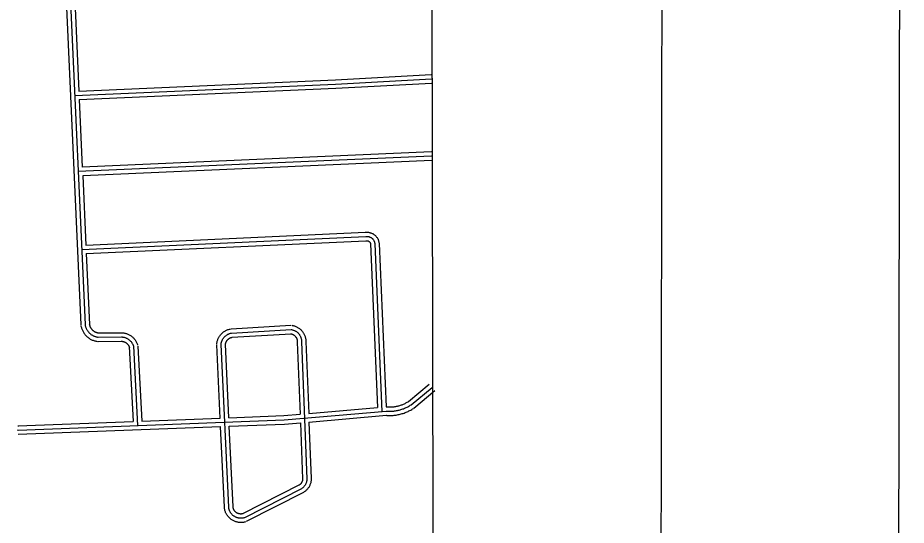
# Model space of a CAD drawing. Extents: x 3313442 to 3351311, y 721974 to 747360.
# Drawn here: x 3347612 to 3350727, y 729276 to 731056 of the extents above; entities that cross this region are included whole.
import ezdxf

# ---------------------------------------------------------------- set-up
doc = ezdxf.new("R2010")
doc.units = 0
for name, color, linetype in [('G-ANNO-NPLT', 7, 'Continuous'), ('V-ANNO-SYMB', 7, 'Continuous'), ('V-GRID-FRAM', 7, 'Continuous'), ('V-ROAD-CNTR', 7, 'Continuous')]:
    doc.layers.add(name, color=color, linetype=linetype)

msp = doc.modelspace()

# ---------------------------------------------------------------- linework, layer by layer
at = {"layer": 'G-ANNO-NPLT'}
msp.add_lwpolyline([(3314025.4, 722610.3), (3350692.1, 722557), (3350727.2, 746723.6), (3314060.6, 746776.9)], close=True, dxfattribs=at)
at = {"layer": 'V-ANNO-SYMB'}
msp.add_lwpolyline([(3316776.5, 723231.3), (3349859.6, 723183.2), (3349893, 746099.8), (3316809.8, 746147.9), (3316776.5, 723231.3)], dxfattribs=at)
at = {"layer": 'V-GRID-FRAM'}
msp.add_lwpolyline([(3317558.4, 745536.3), (3349037, 745582.1), (3349071.4, 727396.8), (3317576.9, 727351), (3317558.4, 745536.3)], dxfattribs=at)
at = {"layer": 'V-ROAD-CNTR'}
for points in [[(3347779.5, 731170.2), (3347833.1, 729979.3)], [(3347793.8, 731185.6), (3347848.1, 729980)], [(3347809.5, 731171), (3347826.2, 730799.4)], [(3347826.2, 730799.4), (3348725.6, 730838.8), (3349061.6, 730856.8)], [(3347811.9, 730783.7), (3348726.3, 730823.8), (3349062.4, 730841.8)], [(3347827.6, 730769.4), (3348727, 730808.9), (3349063.2, 730826.8)], [(3347827.6, 730769.4), (3347838.2, 730532.2)], [(3349062.3, 730585.6), (3347838.2, 730532.2)], [(3349062.9, 730570.6), (3347823.9, 730516.6)], [(3349063.6, 730555.7), (3347839.6, 730502.2)], [(3347839.6, 730502.2), (3347850.5, 730259.3)], [(3347850.5, 730259.3), (3348831.4, 730304)], [(3348830.3, 730303.9), (3348832.2, 730304.2), (3348834.5, 730304.3), (3348836.8, 730304.3), (3348839.1, 730304.2), (3348841.4, 730304), (3348843.7, 730303.7), (3348845.9, 730303.2), (3348848.1, 730302.6), (3348850.3, 730301.9), (3348852.5, 730301.1), (3348854.6, 730300.2), (3348856.6, 730299.1), (3348858.6, 730298), (3348860.5, 730296.7), (3348862.4, 730295.4), (3348864.2, 730293.9), (3348865.8, 730292.4), (3348867.5, 730290.7), (3348869, 730289), (3348870.4, 730287.2), (3348871.7, 730285.3), (3348873, 730283.4), (3348874.1, 730281.4), (3348875.1, 730279.3), (3348876, 730277.2), (3348876.8, 730275.1), (3348877.4, 730272.9), (3348878, 730270.6), (3348878.4, 730268.4), (3348878.7, 730266.2), (3348878.8, 730265.5)], [(3347836.2, 730243.7), (3348832.1, 730289.1)], [(3347851.9, 730229.4), (3348832.8, 730274.1)], [(3348832.1, 730289.1), (3348833.6, 730289.2), (3348835.1, 730289.3), (3348836.6, 730289.3), (3348838.1, 730289.3), (3348839.6, 730289.1), (3348841, 730288.9), (3348842.5, 730288.6), (3348843.9, 730288.2), (3348845.4, 730287.8), (3348846.8, 730287.2), (3348848.1, 730286.6), (3348849.4, 730286), (3348850.7, 730285.2), (3348852, 730284.4), (3348853.2, 730283.5), (3348854.3, 730282.6), (3348855.4, 730281.6), (3348856.5, 730280.5), (3348857.5, 730279.4), (3348858.4, 730278.2), (3348859.3, 730277), (3348860.1, 730275.7), (3348860.8, 730274.4), (3348861.4, 730273.1), (3348862, 730271.7), (3348862.5, 730270.3), (3348863, 730268.9), (3348863.3, 730267.4), (3348863.6, 730266), (3348863.8, 730264.5), (3348863.9, 730264)], [(3348833.9, 730274.2), (3348835, 730274.3), (3348835.7, 730274.3), (3348836.3, 730274.3), (3348837, 730274.3), (3348837.7, 730274.2), (3348838.4, 730274.1), (3348839.1, 730274), (3348839.7, 730273.8), (3348840.4, 730273.6), (3348841, 730273.4), (3348841.7, 730273.1), (3348842.3, 730272.8), (3348842.9, 730272.4), (3348843.4, 730272.1), (3348844, 730271.7), (3348844.5, 730271.2), (3348845, 730270.8), (3348845.5, 730270.3), (3348846, 730269.7), (3348846.4, 730269.2), (3348846.8, 730268.6), (3348847.2, 730268.1), (3348847.5, 730267.5), (3348847.8, 730266.8), (3348848.1, 730266.2), (3348848.3, 730265.6), (3348848.5, 730264.9), (3348848.7, 730264.2), (3348848.8, 730263.6), (3348848.9, 730262.8), (3348848.9, 730262.6)], [(3348863.9, 730264), (3348888.8, 729675.8)], [(3348878.8, 730264.7), (3348903.2, 729691.3)], [(3348848.9, 730263.4), (3348873.2, 729689.5)], [(3347851.9, 730229.4), (3347863.1, 729980.6)], [(3347833.3, 729977.4), (3347833.7, 729975.1), (3347834.3, 729972.5), (3347834.9, 729970), (3347835.7, 729967.5), (3347836.5, 729965), (3347837.4, 729962.5), (3347838.5, 729960.1), (3347839.6, 729957.8), (3347840.8, 729955.4), (3347842.2, 729953.2), (3347843.6, 729950.9), (3347845.1, 729948.8), (3347846.6, 729946.7), (3347848.3, 729944.6), (3347850, 729942.7), (3347851.8, 729940.8), (3347853.7, 729938.9), (3347855.7, 729937.2), (3347857.7, 729935.5), (3347859.8, 729933.9), (3347861.9, 729932.4), (3347864.1, 729930.9), (3347866.4, 729929.6), (3347868.7, 729928.3), (3347871, 729927.2), (3347873.4, 729926.1), (3347875.9, 729925.1), (3347878.4, 729924.3), (3347880.9, 729923.5), (3347883.4, 729922.8), (3347886, 729922.2), (3347888.6, 729921.8), (3347891.1, 729921.4), (3347892, 729921.3)], [(3347848.1, 729980), (3347848.4, 729978), (3347848.9, 729976), (3347849.4, 729974), (3347849.9, 729972), (3347850.6, 729970.1), (3347851.3, 729968.2), (3347852.1, 729966.3), (3347853, 729964.5), (3347854, 729962.7), (3347855, 729960.9), (3347856.1, 729959.2), (3347857.2, 729957.5), (3347858.5, 729955.9), (3347859.7, 729954.3), (3347861.1, 729952.8), (3347862.5, 729951.3), (3347864, 729949.9), (3347865.5, 729948.5), (3347867, 729947.2), (3347868.7, 729946), (3347870.3, 729944.8), (3347872, 729943.7), (3347873.8, 729942.6), (3347875.6, 729941.7), (3347877.4, 729940.8), (3347879.3, 729939.9), (3347881.2, 729939.2), (3347883.1, 729938.5), (3347885, 729937.9), (3347887, 729937.4), (3347889, 729936.9), (3347891, 729936.6), (3347893, 729936.3), (3347893.8, 729936.2)], [(3347862.9, 729982.5), (3347863.2, 729980.8), (3347863.5, 729979.4), (3347863.8, 729978), (3347864.2, 729976.6), (3347864.7, 729975.2), (3347865.2, 729973.9), (3347865.8, 729972.5), (3347866.4, 729971.2), (3347867.1, 729969.9), (3347867.8, 729968.7), (3347868.6, 729967.5), (3347869.4, 729966.3), (3347870.3, 729965.1), (3347871.2, 729964), (3347872.2, 729962.9), (3347873.2, 729961.8), (3347874.2, 729960.8), (3347875.3, 729959.9), (3347876.4, 729958.9), (3347877.6, 729958.1), (3347878.7, 729957.2), (3347880, 729956.4), (3347881.2, 729955.7), (3347882.5, 729955), (3347883.8, 729954.4), (3347885.1, 729953.8), (3347886.4, 729953.2), (3347887.8, 729952.7), (3347889.2, 729952.3), (3347890.6, 729951.9), (3347892, 729951.6), (3347893.4, 729951.4), (3347895, 729951.1), (3347895.5, 729951.1)], [(3348309.9, 729911.9), (3348310.2, 729914.1), (3348310.5, 729916.6), (3348311, 729919), (3348311.6, 729921.5), (3348312.2, 729923.9), (3348313, 729926.3), (3348313.9, 729928.7), (3348314.9, 729931), (3348316, 729933.3), (3348317.1, 729935.5), (3348318.4, 729937.7), (3348319.7, 729939.8), (3348321.2, 729941.9), (3348322.7, 729943.9), (3348324.3, 729945.8), (3348326, 729947.7), (3348327.8, 729949.5), (3348329.7, 729951.2), (3348331.6, 729952.8), (3348333.6, 729954.4), (3348335.6, 729955.8), (3348337.7, 729957.2), (3348339.9, 729958.5), (3348342.1, 729959.7), (3348344.4, 729960.8), (3348346.7, 729961.8), (3348349.1, 729962.7), (3348351.4, 729963.5), (3348353.9, 729964.2), (3348356.3, 729964.7), (3348358.4, 729965.2)], [(3348360.5, 729965.4), (3348569.3, 729977.8)], [(3348361.3, 729950.4), (3348570.2, 729962.8)], [(3348570.2, 729962.8), (3348572, 729962.6), (3348573.8, 729962.2), (3348575.6, 729961.8), (3348577.4, 729961.2), (3348579.1, 729960.6), (3348580.9, 729960), (3348582.6, 729959.2), (3348584.2, 729958.4), (3348585.8, 729957.5), (3348587.4, 729956.6), (3348588.9, 729955.6), (3348590.4, 729954.5), (3348591.9, 729953.3), (3348593.3, 729952.1), (3348594.6, 729950.8), (3348595.9, 729949.5), (3348597.1, 729948.1), (3348598.3, 729946.7), (3348599.4, 729945.2), (3348600.4, 729943.7), (3348601.4, 729942.1), (3348602.3, 729940.5), (3348603.1, 729938.9), (3348603.8, 729937.2), (3348604.5, 729935.5), (3348605.1, 729933.7), (3348605.6, 729931.9), (3348606.1, 729930.2), (3348606.5, 729928.3), (3348606.8, 729926.5), (3348607, 729924.7), (3348607.1, 729922.9), (3348607.2, 729921), (3348607.2, 729919.7)], [(3348572.5, 729977.7), (3348574.6, 729977.3), (3348577.1, 729976.8), (3348579.5, 729976.2), (3348581.9, 729975.5), (3348584.3, 729974.7), (3348586.6, 729973.8), (3348588.9, 729972.8), (3348591.1, 729971.7), (3348593.3, 729970.5), (3348595.4, 729969.3), (3348597.5, 729967.9), (3348599.5, 729966.4), (3348601.5, 729964.8), (3348603.4, 729963.2), (3348605.2, 729961.5), (3348606.9, 729959.7), (3348608.6, 729957.8), (3348610.1, 729955.9), (3348611.6, 729953.9), (3348613, 729951.8), (3348614.3, 729949.7), (3348615.5, 729947.5), (3348616.6, 729945.3), (3348617.7, 729943), (3348618.6, 729940.7), (3348619.4, 729938.3), (3348620.1, 729935.9), (3348620.7, 729933.5), (3348621.2, 729931.1), (3348621.6, 729928.6), (3348621.9, 729926.1), (3348622.1, 729923.6), (3348622.2, 729921.2), (3348622.2, 729919.6)], [(3347893.7, 729951.2), (3347975.5, 729951.8)], [(3347893.8, 729936.2), (3347975.6, 729936.8)], [(3347893.9, 729921.2), (3347975.7, 729921.8)], [(3347974.8, 729921.8), (3347976.4, 729921.7), (3347977.7, 729921.6), (3347979, 729921.4), (3347980.2, 729921.2), (3347981.5, 729920.9), (3347982.7, 729920.6), (3347984, 729920.2), (3347985.2, 729919.7), (3347986.4, 729919.3), (3347987.5, 729918.7), (3347988.7, 729918.1), (3347989.8, 729917.5), (3347990.9, 729916.8), (3347992, 729916.1), (3347993, 729915.3), (3347994, 729914.5), (3347995, 729913.7), (3347995.9, 729912.8), (3347996.8, 729911.8), (3347997.7, 729910.9), (3347998.5, 729909.9), (3347999.2, 729908.8), (3348000, 729907.8), (3348000.6, 729906.7), (3348001.3, 729905.5), (3348001.9, 729904.4), (3348002.4, 729903.2), (3348002.9, 729902), (3348003.3, 729900.8), (3348003.8, 729899.4)], [(3347975.6, 729936.8), (3347977.5, 729936.7), (3347979.4, 729936.5), (3347981.3, 729936.2), (3347983.2, 729935.9), (3347985.1, 729935.5), (3347986.9, 729935), (3347988.8, 729934.4), (3347990.6, 729933.7), (3347992.3, 729933), (3347994.1, 729932.2), (3347995.8, 729931.3), (3347997.5, 729930.4), (3347999.1, 729929.4), (3348000.7, 729928.3), (3348002.2, 729927.2), (3348003.7, 729926), (3348005.1, 729924.7), (3348006.5, 729923.4), (3348007.8, 729922), (3348009.1, 729920.5), (3348010.3, 729919), (3348011.5, 729917.5), (3348012.5, 729915.9), (3348013.6, 729914.3), (3348014.5, 729912.6), (3348015.4, 729910.9), (3348016.2, 729909.2), (3348016.9, 729907.4), (3348017.5, 729905.6), (3348018.1, 729904)], [(3347976.4, 729951.8), (3347978.7, 729951.7), (3347981.2, 729951.4), (3347983.7, 729951.1), (3347986.2, 729950.6), (3347988.7, 729950), (3347991.2, 729949.4), (3347993.6, 729948.6), (3347996, 729947.7), (3347998.3, 729946.8), (3348000.6, 729945.7), (3348002.9, 729944.6), (3348005.1, 729943.3), (3348007.3, 729942), (3348009.4, 729940.5), (3348011.4, 729939), (3348013.4, 729937.4), (3348015.3, 729935.7), (3348017.1, 729934), (3348018.9, 729932.1), (3348020.6, 729930.2), (3348022.2, 729928.2), (3348023.7, 729926.2), (3348025.1, 729924.1), (3348026.5, 729921.9), (3348027.7, 729919.7), (3348028.9, 729917.5), (3348029.9, 729915.1), (3348030.9, 729912.8), (3348031.7, 729910.4), (3348032.4, 729908.5)], [(3348324.9, 729910.4), (3348325.1, 729912.2), (3348325.3, 729914.1), (3348325.7, 729915.9), (3348326.1, 729917.8), (3348326.6, 729919.6), (3348327.2, 729921.4), (3348327.8, 729923.1), (3348328.6, 729924.9), (3348329.4, 729926.6), (3348330.3, 729928.3), (3348331.2, 729929.9), (3348332.2, 729931.5), (3348333.3, 729933), (3348334.4, 729934.5), (3348335.6, 729935.9), (3348336.9, 729937.3), (3348338.2, 729938.7), (3348339.6, 729940), (3348341.1, 729941.2), (3348342.5, 729942.3), (3348344.1, 729943.4), (3348345.7, 729944.5), (3348347.3, 729945.4), (3348348.9, 729946.3), (3348350.6, 729947.1), (3348352.4, 729947.9), (3348354.1, 729948.5), (3348355.9, 729949.1), (3348357.7, 729949.6), (3348359.5, 729950.1), (3348361.3, 729950.4)], [(3348339.8, 729908.8), (3348339.9, 729910.4), (3348340.1, 729911.6), (3348340.4, 729912.9), (3348340.6, 729914.1), (3348341, 729915.3), (3348341.4, 729916.5), (3348341.8, 729917.6), (3348342.3, 729918.8), (3348342.8, 729919.9), (3348343.4, 729921), (3348344, 729922.1), (3348344.7, 729923.1), (3348345.4, 729924.1), (3348346.2, 729925.1), (3348347, 729926.1), (3348347.8, 729927), (3348348.7, 729927.9), (3348349.6, 729928.7), (3348350.5, 729929.5), (3348351.5, 729930.3), (3348352.5, 729931), (3348353.6, 729931.7), (3348354.6, 729932.3), (3348355.7, 729932.9), (3348356.9, 729933.5), (3348358, 729934), (3348359.2, 729934.4), (3348360.3, 729934.8), (3348361.5, 729935.1), (3348362.8, 729935.4), (3348364.3, 729935.7)], [(3348362.2, 729935.5), (3348571.1, 729947.9)], [(3348567.9, 729948), (3348569.4, 729947.8), (3348570.6, 729947.5), (3348571.7, 729947.3), (3348572.9, 729946.9), (3348574, 729946.5), (3348575.1, 729946.1), (3348576.2, 729945.6), (3348577.3, 729945.1), (3348578.4, 729944.5), (3348579.4, 729943.9), (3348580.4, 729943.3), (3348581.3, 729942.6), (3348582.3, 729941.8), (3348583.2, 729941), (3348584, 729940.2), (3348584.9, 729939.3), (3348585.6, 729938.4), (3348586.4, 729937.5), (3348587.1, 729936.6), (3348587.8, 729935.6), (3348588.4, 729934.6), (3348589, 729933.5), (3348589.5, 729932.4), (3348590, 729931.3), (3348590.4, 729930.2), (3348590.8, 729929.1), (3348591.2, 729928), (3348591.5, 729926.8), (3348591.7, 729925.6), (3348591.9, 729924.5), (3348592, 729923.3), (3348592.1, 729922.1), (3348592.2, 729920.8), (3348592.2, 729919.8)], [(3348003.1, 729903.2), (3348016.5, 729640.7)], [(3348018.1, 729904), (3348032.3, 729626.3)], [(3348033, 729904.7), (3348046.5, 729641.8)], [(3348322, 729652.3), (3348309.9, 729909.7)], [(3348351.7, 729340), (3348324.9, 729910.4)], [(3348352, 729653.5), (3348339.8, 729911.1)], [(3348592.2, 729919.1), (3348602, 729665.8)], [(3348607.2, 729919.7), (3348625.9, 729439.6)], [(3348622.1, 729920.3), (3348632, 729668.4)], [(3348981.5, 729710.3), (3349054.9, 729771.6)], [(3348991.1, 729698.8), (3349064.5, 729760)], [(3349000.7, 729687.3), (3349074.1, 729748.5)], [(3348903.2, 729691.3), (3348920, 729691.5), (3348922.9, 729691.6), (3348925.8, 729691.8), (3348928.7, 729692), (3348931.5, 729692.3), (3348934.4, 729692.7), (3348937.3, 729693.2), (3348940.1, 729693.7), (3348943, 729694.3), (3348945.8, 729695), (3348948.6, 729695.7), (3348951.4, 729696.5), (3348954.2, 729697.4), (3348956.9, 729698.3), (3348959.6, 729699.3), (3348962.3, 729700.4), (3348965, 729701.5), (3348967.6, 729702.7), (3348970.2, 729704), (3348972.8, 729705.3), (3348975.4, 729706.7), (3348977.9, 729708.2), (3348980.3, 729709.7), (3348982.9, 729711.4), (3348982.9, 729711.4)], [(3347613.3, 729610.3), (3348546.3, 729645.9), (3348904, 729677.1)], [(3348632, 729668.4), (3348873.2, 729689.5)], [(3348902.7, 729662.2), (3348906.2, 729661.9), (3348909.8, 729661.6), (3348913.4, 729661.5), (3348917, 729661.5), (3348920.7, 729661.5), (3348924.3, 729661.6), (3348927.9, 729661.9), (3348931.6, 729662.2), (3348935.2, 729662.6), (3348938.8, 729663), (3348942.4, 729663.6), (3348945.9, 729664.3), (3348949.5, 729665), (3348953, 729665.9), (3348956.6, 729666.8), (3348960.1, 729667.8), (3348963.5, 729668.9), (3348967, 729670.1), (3348970.4, 729671.3), (3348973.7, 729672.7), (3348977.1, 729674.1), (3348980.4, 729675.6), (3348983.7, 729677.2), (3348986.9, 729678.9), (3348990.1, 729680.6), (3348993.2, 729682.4), (3348996.3, 729684.3), (3348999.3, 729686.2), (3348999.3, 729686.2)], [(3348904, 729677.1), (3348907.3, 729676.8), (3348910.5, 729676.6), (3348913.8, 729676.5), (3348917.1, 729676.5), (3348920.3, 729676.5), (3348923.6, 729676.6), (3348926.9, 729676.8), (3348930.1, 729677.1), (3348933.4, 729677.5), (3348936.6, 729677.9), (3348939.8, 729678.4), (3348943, 729679), (3348946.2, 729679.7), (3348949.4, 729680.4), (3348952.6, 729681.2), (3348955.7, 729682.2), (3348958.8, 729683.1), (3348961.9, 729684.2), (3348965, 729685.3), (3348968, 729686.5), (3348971, 729687.8), (3348974, 729689.2), (3348977, 729690.6), (3348979.9, 729692.1), (3348982.7, 729693.7), (3348985.6, 729695.3), (3348988.3, 729697), (3348991.1, 729698.8), (3348991.1, 729698.8)], [(3347612.8, 729625.3), (3348016.5, 729640.7)], [(3348046.5, 729641.8), (3348322, 729652.3)], [(3348352, 729653.5), (3348545.3, 729660.9), (3348602, 729665.8)], [(3348633.1, 729638.4), (3348905.3, 729662.2)], [(3347609.8, 729610.8), (3347613.3, 729610.3)], [(3347612, 729625.6), (3347615.4, 729625.2)], [(3347613.9, 729595.3), (3348323.4, 729622.4)], [(3348336.7, 729339.3), (3348323.4, 729622.4)], [(3348353.4, 729623.5), (3348547.2, 729630.9), (3348603.2, 729635.8)], [(3348366.7, 729340.7), (3348353.4, 729623.5)], [(3348603.2, 729635.8), (3348610.9, 729439)], [(3348633.1, 729638.4), (3348640.9, 729440.2)], [(3348610.9, 729439.9), (3348610.8, 729438.4), (3348610.8, 729437.2), (3348610.7, 729436.1), (3348610.5, 729434.9), (3348610.3, 729433.8), (3348610, 729432.7), (3348609.7, 729431.6), (3348609.3, 729430.5), (3348608.9, 729429.4), (3348608.4, 729428.4), (3348607.9, 729427.3), (3348607.4, 729426.3), (3348606.8, 729425.3), (3348606.1, 729424.4), (3348605.4, 729423.4), (3348604.7, 729422.5), (3348604, 729421.7), (3348603.2, 729420.8), (3348602.3, 729420), (3348601.4, 729419.3), (3348600.5, 729418.6), (3348599.6, 729417.9), (3348598.6, 729417.2)], [(3348625.9, 729439.6), (3348625.8, 729437.8), (3348625.7, 729436), (3348625.5, 729434.2), (3348625.3, 729432.4), (3348624.9, 729430.6), (3348624.5, 729428.9), (3348624, 729427.1), (3348623.4, 729425.4), (3348622.8, 729423.7), (3348622, 729422), (3348621.2, 729420.4), (3348620.4, 729418.8), (3348619.4, 729417.3), (3348618.4, 729415.7), (3348617.3, 729414.3), (3348616.2, 729412.9), (3348615, 729411.5), (3348613.7, 729410.2), (3348612.4, 729408.9), (3348611.1, 729407.7), (3348609.6, 729406.6), (3348608.2, 729405.5), (3348606.9, 729404.7)], [(3348640.9, 729439.4), (3348640.8, 729437.2), (3348640.7, 729434.8), (3348640.4, 729432.3), (3348640.1, 729429.8), (3348639.6, 729427.4), (3348639, 729425), (3348638.3, 729422.6), (3348637.5, 729420.3), (3348636.6, 729418), (3348635.6, 729415.7), (3348634.5, 729413.5), (3348633.4, 729411.3), (3348632.1, 729409.2), (3348630.7, 729407.1), (3348629.2, 729405.1), (3348627.7, 729403.2), (3348626, 729401.4), (3348624.3, 729399.6), (3348622.5, 729397.9), (3348620.7, 729396.2), (3348618.7, 729394.7), (3348616.7, 729393.2), (3348615.2, 729392.2)], [(3348600.1, 729418.1), (3348399.7, 729315.9)], [(3348606.9, 729404.7), (3348406.5, 729302.6)], [(3348613.7, 729391.3), (3348413.3, 729289.2)], [(3348410.5, 729288.1), (3348408.4, 729287.5), (3348406, 729287), (3348403.5, 729286.5), (3348401, 729286.2), (3348398.6, 729285.9), (3348396.1, 729285.8), (3348393.6, 729285.8), (3348391.1, 729285.9), (3348388.6, 729286.1), (3348386.1, 729286.4), (3348383.6, 729286.8), (3348381.2, 729287.3), (3348378.8, 729287.9), (3348376.4, 729288.6), (3348374, 729289.5), (3348371.7, 729290.4), (3348369.4, 729291.4), (3348367.2, 729292.5), (3348365, 729293.8), (3348362.9, 729295.1), (3348360.8, 729296.5), (3348358.8, 729298), (3348356.9, 729299.6), (3348355, 729301.2), (3348353.2, 729303), (3348351.5, 729304.8), (3348349.9, 729306.7), (3348348.3, 729308.6), (3348346.9, 729310.6), (3348345.5, 729312.7), (3348344.2, 729314.9), (3348343, 729317.1), (3348341.9, 729319.3), (3348340.9, 729321.6), (3348340, 729323.9), (3348339.2, 729326.3), (3348338.5, 729328.7), (3348337.9, 729331.1), (3348337.4, 729333.6), (3348337.1, 729336), (3348336.8, 729338.4), (3348336.8, 729338.7)], [(3348406.5, 729302.6), (3348404.7, 729302.1), (3348402.9, 729301.7), (3348401.1, 729301.3), (3348399.3, 729301.1), (3348397.5, 729300.9), (3348395.6, 729300.8), (3348393.8, 729300.8), (3348391.9, 729300.9), (3348390.1, 729301), (3348388.2, 729301.2), (3348386.4, 729301.5), (3348384.6, 729301.9), (3348382.8, 729302.4), (3348381, 729302.9), (3348379.3, 729303.5), (3348377.6, 729304.2), (3348375.9, 729305), (3348374.2, 729305.8), (3348372.6, 729306.7), (3348371.1, 729307.7), (3348369.5, 729308.7), (3348368, 729309.8), (3348366.6, 729311), (3348365.2, 729312.2), (3348363.9, 729313.5), (3348362.6, 729314.8), (3348361.4, 729316.2), (3348360.3, 729317.7), (3348359.2, 729319.2), (3348358.2, 729320.7), (3348357.2, 729322.3), (3348356.3, 729323.9), (3348355.5, 729325.6), (3348354.8, 729327.3), (3348354.1, 729329), (3348353.5, 729330.8), (3348353, 729332.5), (3348352.6, 729334.3), (3348352.2, 729336.2), (3348351.9, 729338), (3348351.7, 729339.8), (3348351.7, 729340)], [(3348402.6, 729317), (3348401.1, 729316.6), (3348399.9, 729316.4), (3348398.7, 729316.1), (3348397.5, 729316), (3348396.4, 729315.9), (3348395.2, 729315.8), (3348394, 729315.8), (3348392.8, 729315.8), (3348391.6, 729315.9), (3348390.4, 729316.1), (3348389.2, 729316.3), (3348388, 729316.5), (3348386.8, 729316.8), (3348385.7, 729317.2), (3348384.6, 729317.6), (3348383.5, 729318), (3348382.4, 729318.5), (3348381.3, 729319), (3348380.2, 729319.6), (3348379.2, 729320.3), (3348378.2, 729320.9), (3348377.3, 729321.6), (3348376.3, 729322.4), (3348375.4, 729323.2), (3348374.6, 729324), (3348373.8, 729324.9), (3348373, 729325.8), (3348372.2, 729326.8), (3348371.5, 729327.7), (3348370.9, 729328.7), (3348370.2, 729329.8), (3348369.7, 729330.8), (3348369.1, 729331.9), (3348368.7, 729333), (3348368.2, 729334.1), (3348367.9, 729335.2), (3348367.5, 729336.4), (3348367.2, 729337.6), (3348367, 729338.7), (3348366.8, 729339.9), (3348366.7, 729341.3), (3348366.7, 729341.3)]]:
    msp.add_lwpolyline(points, dxfattribs=at)

doc.saveas('drawing.dxf')
